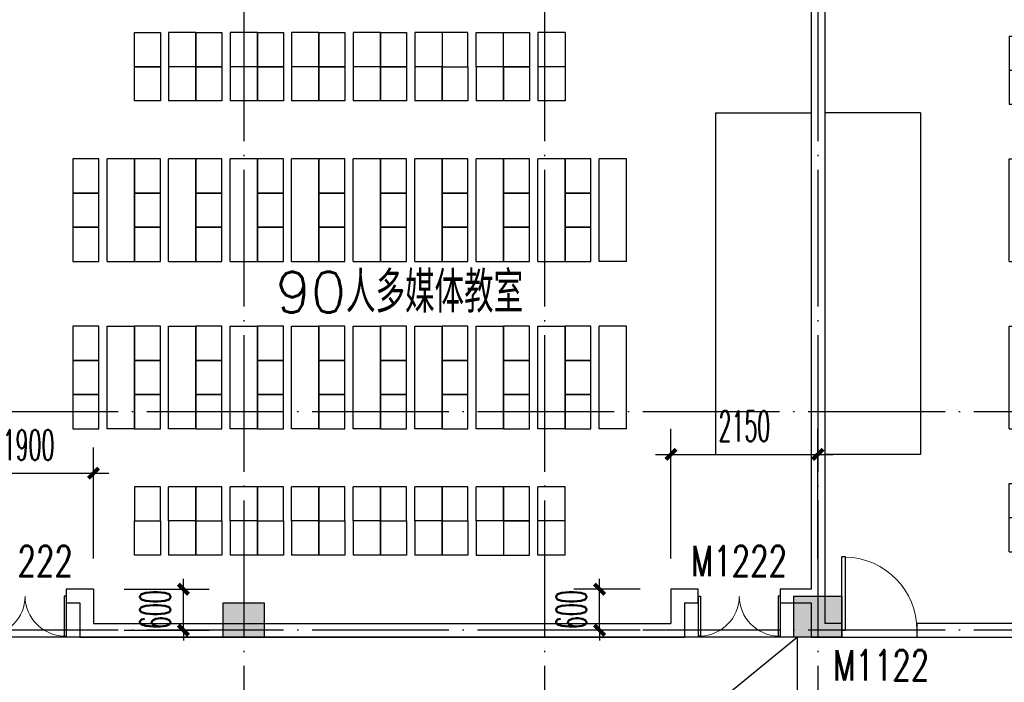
# Model space of a CAD drawing. Extents: x 1779708 to 7299578, y -1121471 to 88434.
# Tile 334 of 656: x 4622488 to 4636895, y -1020306 to -1010604. Entities that reach past the tile are written whole.
import ezdxf

# ---------------------------------------------------------------- set-up
doc = ezdxf.new("R2010")
doc.units = 0
doc.header["$LTSCALE"] = 1000
doc.header["$MEASUREMENT"] = 0
doc.linetypes.add('DOTE', pattern=[2.42, 2, -0.2, 0.02, -0.2])
doc.layers.get('0').update_dxf_attribs({"linetype": 'CONTINUOUS'})
doc.layers.get('Defpoints').update_dxf_attribs({"linetype": 'CONTINUOUS'})
for name, color, linetype in [('DOTE', 1, 'DOTE'), ('FUR', 9, 'CONTINUOUS'), ('PUB_DIM', 3, 'CONTINUOUS'), ('SPACE', 7, 'CONTINUOUS'), ('WALL', 255, 'CONTINUOUS'), ('WINDOW', 2, 'CONTINUOUS'), ('WINDOW_TEXT', 7, 'CONTINUOUS'), ('修改', 6, 'CONTINUOUS'), ('墙柱', 2, 'CONTINUOUS'), ('室外构件', 4, 'CONTINUOUS')]:
    doc.layers.add(name, color=color, linetype=linetype)
doc.styles.add('_TCH_DIM_T3', font='SIMPLEX.shx', dxfattribs={"width": 0.494118, "bigfont": 'GBCBIG.shx'})
doc.styles.add('_TCH_SPACE', font='SIMPLEX', dxfattribs={"height": 5, "bigfont": 'GBCBIG'})
doc.styles.add('_TCH_WINDOW', font='SIMPLEX', dxfattribs={"height": 3.5, "bigfont": 'GBCBIG'})
doc.dimstyles.new('_TCH_ARCH&&150', dxfattribs={"dimtxt": 446.25, "dimasz": 150, "dimexe": 375, "dimexo": 450, "dimgap": 189.375, "dimtad": 1, "dimdec": 0, "dimzin": 0, "dimdsep": 46, "dimtxsty": '_TCH_DIM_T3', "dimblk": 'ARCHTICK', "dimcen": 0.09, "dimdle": 225, "dimclrt": 7, "dimazin": 2, "dimtfac": 1, "dimtdec": 0, "dimtix": 1, "dimtmove": 2, "dimatfit": 3, "dimfxl": 250, "dimtolj": 1, "dimtzin": 0, "dimarcsym": 0})

# ---------------------------------------------------------------- blocks, each defined once
blk = doc.blocks.new('A$C159220C3')
at = {"layer": 'DOTE'}
for p, q in [((59600, 149200), (59600, 7200)), ((64000, 149200), (64000, 7200)), ((68000, 149200), (68000, 7200)), ((86800, 53700), (7200, 53700)), ((86800, 50500), (7200, 50500))]:
    blk.add_line(p, q, dxfattribs=at)
blk = doc.blocks.new('zy')
at = {"layer": 'FUR', "color": 253}
for p, q in [((3615193, -1996551), (3615193, -1997051)), ((3615593, -1996551), (3615593, -1997051))]:
    blk.add_line(p, q, dxfattribs=at)
blk.add_lwpolyline([(3614693, -1996551), (3615073, -1996551), (3615073, -1997051), (3614693, -1997051)], close=True, dxfattribs=at)
blk = doc.blocks.new('A$C7F051E80')
at = {"layer": 'FUR'}
for p, q in [((1800, 7650), (1400, 7650)), ((2700, 7650), (2300, 7650)), ((3600, 7650), (3200, 7650)), ((4500, 7650), (4100, 7650)), ((5400, 7650), (5000, 7650)), ((5900, 7650), (6300, 7650)), ((7200, 7650), (6800, 7650)), ((1800, 7150), (1400, 7150)), ((1800, 7150), (1400, 7150)), ((1800, 7150), (1400, 7150)), ((1800, 7150), (1400, 7150)), ((2700, 7150), (2300, 7150)), ((2700, 7150), (2300, 7150)), ((2700, 7150), (2300, 7150)), ((2700, 7150), (2300, 7150)), ((3600, 7150), (3200, 7150)), ((3600, 7150), (3200, 7150)), ((3600, 7150), (3200, 7150)), ((3600, 7150), (3200, 7150)), ((4500, 7150), (4100, 7150)), ((4500, 7150), (4100, 7150)), ((4500, 7150), (4100, 7150)), ((4500, 7150), (4100, 7150)), ((5400, 7150), (5000, 7150)), ((5400, 7150), (5000, 7150)), ((6300, 7150), (5900, 7150)), ((7200, 7150), (6800, 7150)), ((1800, 6650), (1400, 6650)), ((2700, 6650), (2300, 6650)), ((3600, 6650), (3200, 6650)), ((4500, 6650), (4100, 6650)), ((5400, 6650), (5000, 6650)), ((6300, 6650), (5900, 6650)), ((7200, 6650), (6800, 6650)), ((900, 5800), (500, 5800)), ((1800, 5800), (1400, 5800)), ((2700, 5800), (2300, 5800)), ((3600, 5800), (3200, 5800)), ((4500, 5800), (4100, 5800)), ((5400, 5800), (5000, 5800)), ((6300, 5800), (5900, 5800)), ((7200, 5800), (6800, 5800)), ((8100, 5800), (7700, 5800)), ((900, 1850), (500, 1850)), ((1800, 1850), (1400, 1850)), ((2700, 1850), (2300, 1850)), ((3600, 1850), (3200, 1850)), ((4500, 1850), (4100, 1850)), ((5400, 1850), (5000, 1850)), ((6300, 1850), (5900, 1850)), ((7200, 1850), (6800, 1850)), ((8100, 1850), (7700, 1850)), ((1800, 1000), (1400, 1000)), ((2700, 1000), (2300, 1000)), ((3600, 1000), (3200, 1000)), ((4500, 1000), (4100, 1000)), ((5400, 1000), (5000, 1000)), ((6300, 1000), (5900, 1000)), ((7200, 1000), (6800, 1000)), ((1800, 500), (1400, 500)), ((1800, 500), (1400, 500)), ((2700, 500), (2300, 500)), ((2700, 500), (2300, 500)), ((3600, 500), (3200, 500)), ((3600, 500), (3200, 500)), ((4500, 500), (4100, 500)), ((4500, 500), (4100, 500)), ((5400, 500), (5000, 500)), ((5400, 500), (5000, 500)), ((6300, 500), (5900, 500)), ((7200, 500), (6800, 500)), ((1800, 0), (1400, 0)), ((2700, 0), (2300, 0)), ((3600, 0), (3200, 0)), ((4500, 0), (4100, 0)), ((5400, 0), (5000, 0)), ((7200, 0), (6800, 0))]:
    blk.add_line(p, q, dxfattribs=at)
at = {"layer": 'FUR', "color": 9}
for p, q in [((9400, 1175), (9400, 6175)), ((9400, 6175), (10800, 6175)), ((9400, 1175), (10800, 1175))]:
    blk.add_line(p, q, dxfattribs=at)
at = {"layer": 'FUR', "color": 253}
for p, q in [((5900, 500), (5900, 0)), ((6300, 500), (6300, 0)), ((5900, 0), (6300, 0))]:
    blk.add_line(p, q, dxfattribs=at)
at = {"layer": 'FUR'}
for points in [[(500, 4300), (900, 4300)], [(1400, 4300), (1800, 4300)], [(2300, 4300), (2700, 4300)], [(3200, 4300), (3600, 4300)], [(4100, 4300), (4500, 4300)], [(5000, 4300), (5400, 4300)], [(5900, 4300), (6300, 4300)], [(6800, 4300), (7200, 4300)], [(8100, 4300), (7700, 4300)], [(500, 3350), (900, 3350)], [(1400, 3350), (1800, 3350)], [(2300, 3350), (2700, 3350)], [(3200, 3350), (3600, 3350)], [(4100, 3350), (4500, 3350)], [(5000, 3350), (5400, 3350)], [(5900, 3350), (6300, 3350)], [(6800, 3350), (7200, 3350)], [(8100, 3350), (7700, 3350)]]:
    blk.add_lwpolyline(points, dxfattribs=at)
at = {"layer": 'FUR', "color": 253}
blk.add_lwpolyline([(5400, 500), (5780, 500), (5780, 0), (5400, 0)], close=True, dxfattribs=at)
at = {"layer": 'FUR', "xscale": -1, "rotation": 180}
for p in [(-3613793, -1989401), (-3612893, -1989401), (-3611993, -1989401), (-3611093, -1989401), (-3610193, -1989401), (-3609293, -1989401)]:
    blk.add_blockref('zy', p, dxfattribs=at)
at = {"layer": 'FUR'}
for p in [(-3608393, 2004201), (-3613793, 2003701), (-3612893, 2003701), (-3611993, 2003701), (-3611093, 2003701), (-3610193, 2003701), (-3609293, 2003701), (-3608393, 2003701), (-3614693, 2002351), (-3613793, 2002351), (-3612893, 2002351), (-3611993, 2002351), (-3611093, 2002351), (-3610193, 2002351), (-3609293, 2002351), (-3608393, 2002351), (-3607493, 2002351), (-3614693, 2001851), (-3613793, 2001851), (-3612893, 2001851), (-3611993, 2001851), (-3611093, 2001851), (-3610193, 2001851), (-3609293, 2001851), (-3608393, 2001851), (-3607493, 2001851), (-3614693, 2001351), (-3613793, 2001351), (-3612893, 2001351), (-3611993, 2001351), (-3611093, 2001351), (-3610193, 2001351), (-3609293, 2001351), (-3608393, 2001351), (-3607493, 2001351), (-3614693, 1999901), (-3613793, 1999901), (-3612893, 1999901), (-3611993, 1999901), (-3611093, 1999901), (-3610193, 1999901), (-3609293, 1999901), (-3608393, 1999901), (-3607493, 1999901), (-3614693, 1999401), (-3613793, 1999401), (-3612893, 1999401), (-3611993, 1999401), (-3611093, 1999401), (-3610193, 1999401), (-3609293, 1999401), (-3608393, 1999401), (-3607493, 1999401), (-3614693, 1998901), (-3613793, 1998901), (-3612893, 1998901), (-3611993, 1998901), (-3611093, 1998901), (-3610193, 1998901), (-3609293, 1998901), (-3608393, 1998901), (-3607493, 1998901)]:
    blk.add_blockref('zy', p, dxfattribs=at)
at = {"layer": 'FUR', "extrusion": (0, 0, -1), "zscale": -1, "rotation": 180}
for p in [(3613793, -1996051), (3612893, -1996051), (3611993, -1996051), (3611093, -1996051), (3610193, -1996051), (3609293, -1996051), (3608393, -1996051), (3613793, -1996551), (3612893, -1996551), (3611993, -1996551), (3611093, -1996551), (3610193, -1996551), (3608393, -1996551)]:
    blk.add_blockref('zy', p, dxfattribs=at)
blk = doc.blocks.new('A$C62770E1D')
at = {"layer": 'FUR'}
for p, q in [((2700, 7600), (2300, 7600)), ((3600, 7600), (3200, 7600)), ((4100, 7600), (4500, 7600)), ((5400, 7600), (5000, 7600)), ((6300, 7600), (5900, 7600)), ((2700, 7100), (2300, 7100)), ((2700, 7100), (2300, 7100)), ((2700, 7100), (2300, 7100)), ((2700, 7100), (2300, 7100)), ((3600, 7100), (3200, 7100)), ((3600, 7100), (3200, 7100)), ((4500, 7100), (4100, 7100)), ((5400, 7100), (5000, 7100)), ((6300, 7100), (5900, 7100)), ((2700, 6600), (2300, 6600)), ((3600, 6600), (3200, 6600)), ((4500, 6600), (4100, 6600)), ((5400, 6600), (5000, 6600)), ((6300, 6600), (5900, 6600)), ((2700, 5800), (2300, 5800)), ((3600, 5800), (3200, 5800)), ((4500, 5800), (4100, 5800)), ((5400, 5800), (5000, 5800)), ((6300, 5800), (5900, 5800)), ((2700, 1850), (2300, 1850)), ((3600, 1850), (3200, 1850)), ((4500, 1850), (4100, 1850)), ((5400, 1850), (5000, 1850)), ((6300, 1850), (5900, 1850)), ((2700, 1050), (2300, 1050)), ((3600, 1050), (3200, 1050)), ((4500, 1050), (4100, 1050)), ((5400, 1050), (5000, 1050)), ((6300, 1050), (5900, 1050)), ((2700, 550), (2300, 550)), ((2700, 550), (2300, 550)), ((3600, 550), (3200, 550)), ((3600, 550), (3200, 550)), ((4500, 550), (4100, 550)), ((5400, 550), (5000, 550)), ((6300, 550), (5900, 550)), ((2700, 50), (2300, 50)), ((3600, 50), (3200, 50)), ((5400, 50), (5000, 50)), ((6300, 50), (5900, 50))]:
    blk.add_line(p, q, dxfattribs=at)
at = {"layer": 'FUR', "color": 9}
for p, q in [((7600, 1175), (7600, 6175)), ((7600, 6175), (9000, 6175)), ((7600, 1175), (9000, 1175))]:
    blk.add_line(p, q, dxfattribs=at)
at = {"layer": 'FUR', "color": 253}
for p, q in [((4100, 550), (4100, 50)), ((4500, 550), (4500, 50)), ((4100, 50), (4500, 50))]:
    blk.add_line(p, q, dxfattribs=at)
at = {"layer": 'FUR'}
for points in [[(2300, 4300), (2700, 4300)], [(3200, 4300), (3600, 4300)], [(4100, 4300), (4500, 4300)], [(5000, 4300), (5400, 4300)], [(6300, 4300), (5900, 4300)], [(2300, 3350), (2700, 3350)], [(3200, 3350), (3600, 3350)], [(4100, 3350), (4500, 3350)], [(5000, 3350), (5400, 3350)], [(6300, 3350), (5900, 3350)]]:
    blk.add_lwpolyline(points, dxfattribs=at)
at = {"layer": 'FUR', "color": 253}
blk.add_lwpolyline([(3600, 550), (3980, 550), (3980, 50), (3600, 50)], close=True, dxfattribs=at)
at = {"layer": 'FUR', "xscale": -1, "rotation": 180}
for p in [(-3612893, -1989451), (-3611993, -1989451), (-3611093, -1989451)]:
    blk.add_blockref('zy', p, dxfattribs=at)
at = {"layer": 'FUR'}
for p in [(-3610193, 2004151), (-3609293, 2004151), (-3612893, 2003651), (-3611993, 2003651), (-3611093, 2003651), (-3610193, 2003651), (-3609293, 2003651), (-3612893, 2002351), (-3611993, 2002351), (-3611093, 2002351), (-3610193, 2002351), (-3609293, 2002351), (-3612893, 2001851), (-3611993, 2001851), (-3611093, 2001851), (-3610193, 2001851), (-3609293, 2001851), (-3612893, 2001351), (-3611993, 2001351), (-3611093, 2001351), (-3610193, 2001351), (-3609293, 2001351), (-3612893, 1999901), (-3611993, 1999901), (-3611093, 1999901), (-3610193, 1999901), (-3609293, 1999901), (-3612893, 1999401), (-3611993, 1999401), (-3611093, 1999401), (-3610193, 1999401), (-3609293, 1999401), (-3612893, 1998901), (-3611993, 1998901), (-3611093, 1998901), (-3610193, 1998901), (-3609293, 1998901)]:
    blk.add_blockref('zy', p, dxfattribs=at)
at = {"layer": 'FUR', "extrusion": (0, 0, -1), "zscale": -1, "rotation": 180}
for p in [(3612893, -1996001), (3611993, -1996001), (3611093, -1996001), (3610193, -1996001), (3609293, -1996001), (3612893, -1996501), (3611993, -1996501), (3610193, -1996501), (3609293, -1996501)]:
    blk.add_blockref('zy', p, dxfattribs=at)
blk = doc.blocks.new('A$C66903B95')
at = {"layer": '墙柱'}
h = blk.add_hatch(color=256, dxfattribs=at)
h.paths.add_polyline_path([(24950, 51000), (25450, 51000), (25450, 50500), (24950, 50500)])
h.paths.add_polyline_path([(66900, 12800), (67500, 12800), (67500, 13400), (66900, 13400)])
h.paths.add_polyline_path([(16600, 12800), (17100, 12800), (17100, 13300), (16600, 13300)])
h.paths.add_polyline_path([(27130, 15100), (27130, 15400), (26330, 15400), (26330, 15100)])
h.paths.add_polyline_path([(54500, 0), (55000, 0), (55000, 500), (54500, 500)])
h.paths.add_polyline_path([(16600, 51000), (17100, 51000), (17100, 50500), (16600, 50500)])
h.paths.add_polyline_path([(42000, 41700), (42600, 41700), (42600, 41200), (42000, 41200)])
h.paths.add_polyline_path([(58500, 32900), (59100, 32900), (59100, 32400), (58500, 32400)])
h.paths.add_polyline_path([(13000, 44800), (13500, 44800), (13500, 44200), (13000, 44200)])
h.paths.add_polyline_path([(66700, 37100), (67200, 37100), (67200, 36600), (66700, 36600)])
h.paths.add_polyline_path([(20700, 19400), (21200, 19400), (21200, 19900), (20700, 19900)])
h.paths.add_polyline_path([(20700, 26000), (21200, 26000), (21200, 26500), (20700, 26500)])
h.paths.add_polyline_path([(13000, 31800), (13500, 31800), (13500, 32400), (13000, 32400)])
h.paths.add_polyline_path([(20700, 38200), (21200, 38200), (21200, 37700), (20700, 37700)])
h.paths.add_polyline_path([(13000, 51000), (13500, 51000), (13500, 50500), (13000, 50500)])
h.paths.add_polyline_path([(74900, 12800), (75600, 12800), (75600, 13400), (74900, 13400)])
h.paths.add_polyline_path([(54900, 24500), (54400, 24500), (54400, 25000), (54900, 25000)])
h.paths.add_polyline_path([(74900, 41700), (75600, 41700), (75600, 41200), (74900, 41200)])
h.paths.add_polyline_path([(500, 44750), (1000, 44750), (1000, 44250), (500, 44250)])
h.paths.add_polyline_path([(500, 31850), (1000, 31850), (1000, 32350), (500, 32350)])
h.paths.add_polyline_path([(8400, 12800), (8900, 12800), (8900, 13300), (8400, 13300)])
h.paths.add_polyline_path([(66900, 24400), (67500, 24400), (67500, 25000), (66900, 25000)])
h.paths.add_polyline_path([(74900, 25000), (75600, 25000), (75600, 24400), (74900, 24400)])
h.paths.add_polyline_path([(58500, 25000), (59100, 25000), (59100, 24400), (58500, 24400)])
h.paths.add_polyline_path([(66700, 32900), (67200, 32900), (67200, 32400), (66700, 32400)])
h.paths.add_polyline_path([(54400, 32900), (54900, 32900), (54900, 32400), (54400, 32400)])
h.paths.add_polyline_path([(50150, 12800), (50650, 12800), (50650, 13300), (50150, 13300)])
h.paths.add_polyline_path([(46200, 51000), (46700, 51000), (46700, 50500), (46200, 50500)])
h.paths.add_polyline_path([(42500, 38200), (42000, 38200), (42000, 37700), (42500, 37700)])
h.paths.add_polyline_path([(42500, 51000), (42000, 51000), (42000, 50500), (42500, 50500)])
h.paths.add_polyline_path([(24900, 38200), (25400, 38200), (25400, 37700), (24900, 37700)])
h.paths.add_polyline_path([(20700, 31850), (21200, 31850), (21200, 32350), (20700, 32350)])
h.paths.add_polyline_path([(13000, 37600), (13500, 37600), (13500, 38200), (13000, 38200)])
h.paths.add_polyline_path([(16600, 26000), (17100, 26000), (17100, 26500), (16600, 26500)])
h.paths.add_polyline_path([(8200, 26000), (8700, 26000), (8700, 26500), (8200, 26500)])
h.paths.add_polyline_path([(500, 26000), (1000, 26000), (1000, 26500), (500, 26500)])
h.paths.add_polyline_path([(16500, 19300), (17100, 19300), (17100, 19900), (16500, 19900)])
h.paths.add_polyline_path([(8400, 19300), (8900, 19300), (8900, 19900), (8400, 19900)])
h.paths.add_polyline_path([(74900, 38500), (75600, 38500), (75600, 38000), (74900, 38000)])
h.paths.add_polyline_path([(75100, 51000), (75600, 51000), (75600, 50500), (75100, 50500)])
h.paths.add_polyline_path([(66850, 41800), (67550, 41800), (67550, 41200), (66850, 41200)])
h.paths.add_polyline_path([(66850, 51000), (67550, 51000), (67550, 50500), (66850, 50500)])
h.paths.add_polyline_path([(58450, 41800), (59150, 41800), (59150, 41200), (58450, 41200)])
h.paths.add_polyline_path([(58550, 51000), (59050, 51000), (59050, 50500), (58550, 50500)])
h.paths.add_polyline_path([(50150, 38200), (50650, 38200), (50650, 37700), (50150, 37700)])
h.paths.add_polyline_path([(50100, 41700), (50700, 41700), (50700, 41200), (50100, 41200)])
h.paths.add_polyline_path([(50150, 51000), (50650, 51000), (50650, 50500), (50150, 50500)])
h.paths.add_polyline_path([(33100, 38200), (33600, 38200), (33600, 37700), (33100, 37700)])
h.paths.add_polyline_path([(33000, 41700), (33600, 41700), (33600, 41200), (33000, 41200)])
h.paths.add_polyline_path([(24900, 41700), (25500, 41700), (25500, 41200), (24900, 41200)])
h.paths.add_polyline_path([(500, 38200), (1000, 38200), (1000, 37700), (500, 37700)])
h.paths.add_polyline_path([(16500, 41800), (17100, 41800), (17100, 41200), (16500, 41200)])
h.paths.add_polyline_path([(33100, 51000), (33600, 51000), (33600, 50500), (33100, 50500)])
h.paths.add_polyline_path([(500, 51000), (1000, 51000), (1000, 50500), (500, 50500)])
h.paths.add_polyline_path([(74900, 9300), (75600, 9300), (75600, 9800), (74900, 9800)])
h.paths.add_polyline_path([(74900, 0), (75600, 0), (75600, 500), (74900, 500)])
h.paths.add_polyline_path([(66900, 9300), (67500, 9300), (67500, 9800), (66900, 9800)])
h.paths.add_polyline_path([(66950, 0), (67450, 0), (67450, 500), (66950, 500)])
h.paths.add_polyline_path([(58500, 12800), (59100, 12800), (59100, 13400), (58500, 13400)])
h.paths.add_polyline_path([(58500, 9300), (59100, 9300), (59100, 9800), (58500, 9800)])
h.paths.add_polyline_path([(58550, 0), (59050, 0), (59050, 500), (58550, 500)])
h.paths.add_polyline_path([(50100, 9300), (50700, 9300), (50700, 9800), (50100, 9800)])
h.paths.add_polyline_path([(50150, 0), (50650, 0), (50650, 500), (50150, 500)])
h.paths.add_polyline_path([(42000, 12800), (42500, 12800), (42500, 13300), (42000, 13300)])
h.paths.add_polyline_path([(42000, 9300), (42600, 9300), (42600, 9800), (42000, 9800)])
h.paths.add_polyline_path([(33100, 12800), (33600, 12800), (33600, 13300), (33100, 13300)])
h.paths.add_polyline_path([(25060, 12800), (25660, 12800), (25660, 13200), (25060, 13200)])
h.paths.add_polyline_path([(33000, 9300), (33600, 9300), (33600, 9800), (33000, 9800)])
h.paths.add_polyline_path([(24900, 9300), (25500, 9300), (25500, 9800), (24900, 9800)])
h.paths.add_polyline_path([(0, 12500), (700, 12500), (700, 13000), (0, 13000)])
h.paths.add_polyline_path([(0, 9300), (700, 9300), (700, 9800), (0, 9800)])
h.paths.add_polyline_path([(8100, 9300), (8700, 9300), (8700, 9800), (8100, 9800)])
h.paths.add_polyline_path([(16500, 9300), (17100, 9300), (17100, 9800), (16500, 9800)])
h.paths.add_polyline_path([(42000, 0), (42500, 0), (42500, 500), (42000, 500)])
h.paths.add_polyline_path([(33100, 0), (33600, 0), (33600, 500), (33100, 500)])
h.paths.add_polyline_path([(24950, 0), (25450, 0), (25450, 500), (24950, 500)])
h.paths.add_polyline_path([(16500, 0), (17100, 0), (17100, 500), (16500, 500)])
h.paths.add_polyline_path([(8100, 0), (8700, 0), (8700, 500), (8100, 500)])
h.paths.add_polyline_path([(0, 0), (500, 0), (500, 500), (0, 500)])
h.paths.add_polyline_path([(24950, 87000), (25450, 87000), (25450, 87500), (24950, 87500)])
h.paths.add_polyline_path([(66900, 125200), (67500, 125200), (67500, 124600), (66900, 124600)])
h.paths.add_polyline_path([(16600, 125200), (17100, 125200), (17100, 124700), (16600, 124700)])
h.paths.add_polyline_path([(27130, 122900), (27130, 122600), (26330, 122600), (26330, 122900)])
h.paths.add_polyline_path([(54500, 138000), (55000, 138000), (55000, 137500), (54500, 137500)])
h.paths.add_polyline_path([(16600, 87000), (17100, 87000), (17100, 87500), (16600, 87500)])
h.paths.add_polyline_path([(42000, 96300), (42600, 96300), (42600, 96800), (42000, 96800)])
h.paths.add_polyline_path([(58500, 105100), (59100, 105100), (59100, 105600), (58500, 105600)])
h.paths.add_polyline_path([(13000, 93200), (13500, 93200), (13500, 93800), (13000, 93800)])
h.paths.add_polyline_path([(66700, 100900), (67200, 100900), (67200, 101400), (66700, 101400)])
h.paths.add_polyline_path([(20700, 118600), (21200, 118600), (21200, 118100), (20700, 118100)])
h.paths.add_polyline_path([(20700, 112000), (21200, 112000), (21200, 111500), (20700, 111500)])
h.paths.add_polyline_path([(13000, 106200), (13500, 106200), (13500, 105600), (13000, 105600)])
h.paths.add_polyline_path([(20700, 99800), (21200, 99800), (21200, 100300), (20700, 100300)])
h.paths.add_polyline_path([(13000, 87000), (13500, 87000), (13500, 87500), (13000, 87500)])
h.paths.add_polyline_path([(74900, 125200), (75600, 125200), (75600, 124600), (74900, 124600)])
h.paths.add_polyline_path([(54900, 113500), (54400, 113500), (54400, 113000), (54900, 113000)])
h.paths.add_polyline_path([(74900, 96300), (75600, 96300), (75600, 96800), (74900, 96800)])
h.paths.add_polyline_path([(500, 93250), (1000, 93250), (1000, 93750), (500, 93750)])
h.paths.add_polyline_path([(500, 106150), (1000, 106150), (1000, 105650), (500, 105650)])
h.paths.add_polyline_path([(8400, 125200), (8900, 125200), (8900, 124700), (8400, 124700)])
h.paths.add_polyline_path([(66900, 113600), (67500, 113600), (67500, 113000), (66900, 113000)])
h.paths.add_polyline_path([(74900, 113000), (75600, 113000), (75600, 113600), (74900, 113600)])
h.paths.add_polyline_path([(58500, 113000), (59100, 113000), (59100, 113600), (58500, 113600)])
h.paths.add_polyline_path([(66700, 105100), (67200, 105100), (67200, 105600), (66700, 105600)])
h.paths.add_polyline_path([(54400, 105100), (54900, 105100), (54900, 105600), (54400, 105600)])
h.paths.add_polyline_path([(50150, 125200), (50650, 125200), (50650, 124700), (50150, 124700)])
h.paths.add_polyline_path([(46200, 87000), (46700, 87000), (46700, 87500), (46200, 87500)])
h.paths.add_polyline_path([(42500, 99800), (42000, 99800), (42000, 100300), (42500, 100300)])
h.paths.add_polyline_path([(42500, 87000), (42000, 87000), (42000, 87500), (42500, 87500)])
h.paths.add_polyline_path([(24900, 99800), (25400, 99800), (25400, 100300), (24900, 100300)])
h.paths.add_polyline_path([(20700, 106150), (21200, 106150), (21200, 105650), (20700, 105650)])
h.paths.add_polyline_path([(13000, 100400), (13500, 100400), (13500, 99800), (13000, 99800)])
h.paths.add_polyline_path([(16600, 112000), (17100, 112000), (17100, 111500), (16600, 111500)])
h.paths.add_polyline_path([(8200, 112000), (8700, 112000), (8700, 111500), (8200, 111500)])
h.paths.add_polyline_path([(500, 112000), (1000, 112000), (1000, 111500), (500, 111500)])
h.paths.add_polyline_path([(16500, 118700), (17100, 118700), (17100, 118100), (16500, 118100)])
h.paths.add_polyline_path([(8400, 118700), (8900, 118700), (8900, 118100), (8400, 118100)])
h.paths.add_polyline_path([(74900, 99500), (75600, 99500), (75600, 100000), (74900, 100000)])
h.paths.add_polyline_path([(75100, 87000), (75600, 87000), (75600, 87500), (75100, 87500)])
h.paths.add_polyline_path([(66850, 96200), (67550, 96200), (67550, 96800), (66850, 96800)])
h.paths.add_polyline_path([(66850, 87000), (67550, 87000), (67550, 87500), (66850, 87500)])
h.paths.add_polyline_path([(58450, 96200), (59150, 96200), (59150, 96800), (58450, 96800)])
h.paths.add_polyline_path([(58550, 87000), (59050, 87000), (59050, 87500), (58550, 87500)])
h.paths.add_polyline_path([(50150, 99800), (50650, 99800), (50650, 100300), (50150, 100300)])
h.paths.add_polyline_path([(50100, 96300), (50700, 96300), (50700, 96800), (50100, 96800)])
h.paths.add_polyline_path([(50150, 87000), (50650, 87000), (50650, 87500), (50150, 87500)])
h.paths.add_polyline_path([(33100, 99800), (33600, 99800), (33600, 100300), (33100, 100300)])
h.paths.add_polyline_path([(33000, 96300), (33600, 96300), (33600, 96800), (33000, 96800)])
h.paths.add_polyline_path([(24900, 96300), (25500, 96300), (25500, 96800), (24900, 96800)])
h.paths.add_polyline_path([(500, 99800), (1000, 99800), (1000, 100300), (500, 100300)])
h.paths.add_polyline_path([(16500, 96200), (17100, 96200), (17100, 96800), (16500, 96800)])
h.paths.add_polyline_path([(33100, 87000), (33600, 87000), (33600, 87500), (33100, 87500)])
h.paths.add_polyline_path([(500, 87000), (1000, 87000), (1000, 87500), (500, 87500)])
h.paths.add_polyline_path([(74900, 128700), (75600, 128700), (75600, 128200), (74900, 128200)])
h.paths.add_polyline_path([(74900, 138000), (75600, 138000), (75600, 137500), (74900, 137500)])
h.paths.add_polyline_path([(66900, 128700), (67500, 128700), (67500, 128200), (66900, 128200)])
h.paths.add_polyline_path([(66950, 138000), (67450, 138000), (67450, 137500), (66950, 137500)])
h.paths.add_polyline_path([(58500, 125200), (59100, 125200), (59100, 124600), (58500, 124600)])
h.paths.add_polyline_path([(58500, 128700), (59100, 128700), (59100, 128200), (58500, 128200)])
h.paths.add_polyline_path([(58550, 138000), (59050, 138000), (59050, 137500), (58550, 137500)])
h.paths.add_polyline_path([(50100, 128700), (50700, 128700), (50700, 128200), (50100, 128200)])
h.paths.add_polyline_path([(50150, 138000), (50650, 138000), (50650, 137500), (50150, 137500)])
h.paths.add_polyline_path([(42000, 125200), (42500, 125200), (42500, 124700), (42000, 124700)])
h.paths.add_polyline_path([(42000, 128700), (42600, 128700), (42600, 128200), (42000, 128200)])
h.paths.add_polyline_path([(33100, 125200), (33600, 125200), (33600, 124700), (33100, 124700)])
h.paths.add_polyline_path([(25060, 125200), (25660, 125200), (25660, 124800), (25060, 124800)])
h.paths.add_polyline_path([(33000, 128700), (33600, 128700), (33600, 128200), (33000, 128200)])
h.paths.add_polyline_path([(24900, 128700), (25500, 128700), (25500, 128200), (24900, 128200)])
h.paths.add_polyline_path([(0, 125500), (700, 125500), (700, 125000), (0, 125000)])
h.paths.add_polyline_path([(0, 128700), (700, 128700), (700, 128200), (0, 128200)])
h.paths.add_polyline_path([(8100, 128700), (8700, 128700), (8700, 128200), (8100, 128200)])
h.paths.add_polyline_path([(16500, 128700), (17100, 128700), (17100, 128200), (16500, 128200)])
h.paths.add_polyline_path([(42000, 138000), (42500, 138000), (42500, 137500), (42000, 137500)])
h.paths.add_polyline_path([(33100, 138000), (33600, 138000), (33600, 137500), (33100, 137500)])
h.paths.add_polyline_path([(24950, 138000), (25450, 138000), (25450, 137500), (24950, 137500)])
h.paths.add_polyline_path([(16500, 138000), (17100, 138000), (17100, 137500), (16500, 137500)])
h.paths.add_polyline_path([(8100, 138000), (8700, 138000), (8700, 137500), (8100, 137500)])
h.paths.add_polyline_path([(0, 138000), (500, 138000), (500, 137500), (0, 137500)])
for points in [[(58450, 41800), (59150, 41800), (59150, 41200), (58450, 41200)], [(50100, 41700), (50700, 41700), (50700, 41200), (50100, 41200)]]:
    blk.add_lwpolyline(points, close=True, dxfattribs=at)
blk = doc.blocks.new('$DorLib2D$00000001')
for p, q in [((0.45, 0.975), (0.5, 0.975)), ((0.45, 0), (0.45, 0.975)), ((0.5, 0), (0.5, 0.975)), ((0.5, 0), (0.45, 0))]:
    blk.add_line(p, q)
at = {"lineweight": 13}
blk.add_arc((0.475, 0), 0.975, 91.4693, 180, dxfattribs=at)
blk = doc.blocks.new('$DorLib2D$00000002')
for p, q in [((-0.5, 0), (-0.5, 0.4875)), ((-0.475, 0.4875), (-0.5, 0.4875)), ((-0.475, 0), (-0.475, 0.4875)), ((0.475, 0), (0.475, 0.4875)), ((0.475, 0.4875), (0.5, 0.4875)), ((0.5, 0), (0.5, 0.4875)), ((-0.5, 0), (-0.475, 0)), ((0.5, 0), (0.475, 0))]:
    blk.add_line(p, q)
at = {"lineweight": 13}
for centre, start, end in [((-0.4875, 0), 0, 88.53072), ((0.4875, 0), 91.46928, 180)]:
    blk.add_arc(centre, 0.4875, start, end, dxfattribs=at)
blk = doc.blocks.new('_ArchTick')
at = {"color": 0, "linetype": 'ByBlock', "const_width": 0.4}
blk.add_lwpolyline([(-0.5, -0.5), (0.5, 0.5)], dxfattribs=at)
blk = doc.blocks.new('*D6594')
at = {"layer": 'Defpoints', "color": 0, "transparency": 16777216}
for p in [(4623567, -1017243), (4621667, -1018943), (4623567, -1018943)]:
    blk.add_point(p, dxfattribs=at)
at = {"layer": 'PUB_DIM', "color": 0, "lineweight": -2, "transparency": 16777216}
for p, q in [((4621667, -1018493), (4621667, -1016868)), ((4623567, -1018493), (4623567, -1016868)), ((4621442, -1017243), (4623792, -1017243))]:
    blk.add_line(p, q, dxfattribs=at)
at = {"layer": 'PUB_DIM', "color": 0, "lineweight": -2, "transparency": 16777216, "xscale": 150, "yscale": 150, "zscale": 150, "rotation": 180}
blk.add_blockref('_ArchTick', (4621667, -1017243), dxfattribs=at)
at = {"layer": 'PUB_DIM', "color": 0, "lineweight": -2, "transparency": 16777216, "xscale": 150, "yscale": 150, "zscale": 150}
blk.add_blockref('_ArchTick', (4623567, -1017243), dxfattribs=at)
at = {"layer": 'PUB_DIM', "color": 7, "transparency": 16777216, "insert": (4622617, -1016831), "char_height": 446.2, "attachment_point": 5, "style": '_TCH_DIM_T3'}
blk.add_mtext('\\A1;1900', dxfattribs=at)
blk = doc.blocks.new('*D6595')
at = {"layer": 'Defpoints', "color": 0, "transparency": 16777216}
for p in [(4623567, -1018943), (4624883, -1018943), (4623567, -1019543)]:
    blk.add_point(p, dxfattribs=at)
at = {"layer": 'PUB_DIM', "color": 0, "lineweight": -2, "transparency": 16777216}
for p, q in [((4624883, -1018943), (4624883, -1018793)), ((4624017, -1018943), (4625258, -1018943)), ((4624883, -1019543), (4624883, -1018943)), ((4624017, -1019543), (4625258, -1019543)), ((4624883, -1019543), (4624883, -1019693))]:
    blk.add_line(p, q, dxfattribs=at)
at = {"layer": 'PUB_DIM', "color": 0, "lineweight": -2, "transparency": 16777216, "xscale": 150, "yscale": 150, "zscale": 150}
for p, rotation in [((4624883, -1018943), 270), ((4624883, -1019543), 90)]:
    blk.add_blockref('_ArchTick', p, dxfattribs=dict(at, rotation=rotation))
at = {"layer": 'PUB_DIM', "color": 7, "transparency": 16777216, "insert": (4624471, -1019243), "char_height": 446.2, "attachment_point": 5, "rotation": 90, "style": '_TCH_DIM_T3'}
blk.add_mtext('\\A1;600', dxfattribs=at)
blk = doc.blocks.new('*D6596')
at = {"layer": 'Defpoints', "color": 0, "transparency": 16777216}
for p in [(4630973, -1018943), (4632017, -1018943), (4632017, -1019543)]:
    blk.add_point(p, dxfattribs=at)
at = {"layer": 'PUB_DIM', "color": 0, "lineweight": -2, "transparency": 16777216}
for p, q in [((4630973, -1018943), (4630973, -1018793)), ((4631567, -1018943), (4630598, -1018943)), ((4630973, -1019543), (4630973, -1018943)), ((4631567, -1019543), (4630598, -1019543)), ((4630973, -1019543), (4630973, -1019693))]:
    blk.add_line(p, q, dxfattribs=at)
at = {"layer": 'PUB_DIM', "color": 0, "lineweight": -2, "transparency": 16777216, "xscale": 150, "yscale": 150, "zscale": 150}
for p, rotation in [((4630973, -1018943), 270), ((4630973, -1019543), 90)]:
    blk.add_blockref('_ArchTick', p, dxfattribs=dict(at, rotation=rotation))
at = {"layer": 'PUB_DIM', "color": 7, "transparency": 16777216, "insert": (4630560, -1019243), "char_height": 446.2, "attachment_point": 5, "rotation": 90, "style": '_TCH_DIM_T3'}
blk.add_mtext('\\A1;600', dxfattribs=at)
blk = doc.blocks.new('*D6597')
at = {"layer": 'Defpoints', "color": 0, "transparency": 16777216}
for p in [(4634167, -1016968), (4632017, -1018943), (4634167, -1018943)]:
    blk.add_point(p, dxfattribs=at)
at = {"layer": 'PUB_DIM', "color": 0, "lineweight": -2, "transparency": 16777216}
for p, q in [((4632017, -1018493), (4632017, -1016593)), ((4634167, -1018493), (4634167, -1016593)), ((4631792, -1016968), (4634392, -1016968))]:
    blk.add_line(p, q, dxfattribs=at)
at = {"layer": 'PUB_DIM', "color": 0, "lineweight": -2, "transparency": 16777216, "xscale": 150, "yscale": 150, "zscale": 150, "rotation": 180}
blk.add_blockref('_ArchTick', (4632017, -1016968), dxfattribs=at)
at = {"layer": 'PUB_DIM', "color": 0, "lineweight": -2, "transparency": 16777216, "xscale": 150, "yscale": 150, "zscale": 150}
blk.add_blockref('_ArchTick', (4634167, -1016968), dxfattribs=at)
at = {"layer": 'PUB_DIM', "color": 7, "transparency": 16777216, "insert": (4633092, -1016556), "char_height": 446.2, "attachment_point": 5, "style": '_TCH_DIM_T3'}
blk.add_mtext('\\A1;2150', dxfattribs=at)

msp = doc.modelspace()

# ---------------------------------------------------------------- linework, layer by layer
at = {"layer": 'WALL'}
for p, q in [((4634067.1, -1010043.3), (4634067.1, -1018943.3)), ((4634267.1, -1010043.3), (4634267.1, -1019043.3)), ((4623567.1, -1018943.3), (4623167.1, -1018943.3)), ((4623167.1, -1018943.3), (4623167.1, -1019143.3)), ((4623567.1, -1018943.3), (4623567.1, -1019443.3)), ((4632417.1, -1018943.3), (4632017.1, -1018943.3)), ((4632017.1, -1018943.3), (4632017.1, -1019443.3)), ((4632417.1, -1019143.3), (4632417.1, -1018943.3)), ((4634067.1, -1018943.3), (4633617.1, -1018943.3)), ((4633617.1, -1018943.3), (4633617.1, -1019143.3)), ((4623167.1, -1019143.3), (4623367.1, -1019143.3)), ((4623367.1, -1019143.3), (4623367.1, -1019643.3)), ((4632217.1, -1019143.3), (4632417.1, -1019143.3)), ((4632217.1, -1019143.3), (4632217.1, -1019643.3)), ((4633617.1, -1019143.3), (4634067.1, -1019143.3)), ((4634067.1, -1019143.3), (4634067.1, -1019643.3)), ((4634267.1, -1019043.3), (4634267.1, -1019443.3)), ((4623567.1, -1019443.3), (4632017.1, -1019443.3)), ((4634517.1, -1019443.3), (4634267.1, -1019443.3)), ((4634517.1, -1019643.3), (4634517.1, -1019443.3)), ((4641117.1, -1019443.3), (4635617.1, -1019443.3)), ((4635617.1, -1019443.3), (4635617.1, -1019643.3)), ((4623367.1, -1019643.3), (4632217.1, -1019643.3)), ((4634067.1, -1019643.3), (4634517.1, -1019643.3)), ((4635617.1, -1019643.3), (4641117.1, -1019643.3))]:
    msp.add_line(p, q, dxfattribs=at)
at = {"layer": 'WINDOW'}
msp.add_line((4634517.1, -1019643.3), (4635617.1, -1019643.3), dxfattribs=at)
at = {"layer": '室外构件'}
for p, q in [((4633867.1, -1019643.3), (4617567.1, -1019643.3)), ((4633867.1, -1019643.3), (4630567.1, -1022343.3)), ((4633867.1, -1022643.3), (4633867.1, -1019643.3))]:
    msp.add_line(p, q, dxfattribs=at)

# ---------------------------------------------------------------- block references
at = {"layer": 'FUR', "color": 9, "xscale": -1, "rotation": 180}
msp.add_blockref('A$C7F051E80', (4623267.1, -1010793.3), dxfattribs=at)
at = {"layer": 'FUR', "color": 9, "rotation": 180}
msp.add_blockref('A$C62770E1D', (4643267.1, -1010793.3), dxfattribs=at)
at = {"layer": 'WINDOW'}
ref = msp.add_blockref('$DorLib2D$00000002', (4622567.1, -1019043.3), dxfattribs=dict(at, xscale=1200, yscale=-1200, zscale=1200, rotation=359.9999999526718))
ref.add_attrib('A', 'M1222', (4621862.1, -1018753.9), dxfattribs={"layer": 'WINDOW_TEXT', "height": 446.25, "style": '_TCH_WINDOW', "width": 0.705882})
ref = msp.add_blockref('$DorLib2D$00000002', (4633017.1, -1019043.3), dxfattribs=dict(at, xscale=1200, yscale=-1200, zscale=1200, rotation=359.9999999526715))
ref.add_attrib('A', 'M1222', (4632312.1, -1018753.9), dxfattribs={"layer": 'WINDOW_TEXT', "height": 446.25, "style": '_TCH_WINDOW', "width": 0.705882})
ref = msp.add_blockref('$DorLib2D$00000001', (4635067.1, -1019543.3), dxfattribs=dict(at, xscale=-1100, yscale=1100, zscale=-1100))
ref.add_attrib('A', 'M1122', (4634392.1, -1020278.9), dxfattribs={"layer": 'WINDOW_TEXT', "height": 446.25, "style": '_TCH_WINDOW', "width": 0.705882})
at = {"layer": '修改'}
for name, p in [('A$C159220C3', (4566167.1, -1070043.3)), ('A$C66903B95', (4575367.1, -1060843.3))]:
    msp.add_blockref(name, p, dxfattribs=at)

# ---------------------------------------------------------------- texts
at = {"layer": 'SPACE', "style": '_TCH_SPACE'}
msp.add_text('90人多媒体教室', height=600, dxfattribs=at).set_placement((4626233.8, -1014893.7))

# ---------------------------------------------------------------- dimensions: what is measured, and where the dimension line sits
at = {"layer": 'PUB_DIM'}
for p1, p2, distance, picture, middle in [((4632017.1, -1018943.3), (4634167.1, -1018943.3), 1975, '*D6597', (4633092.1, -1016555.8)), ((4621667.1, -1018943.3), (4623567.1, -1018943.3), 1700, '*D6594', (4622617.1, -1016830.8)), ((4623567.1, -1019543.3), (4623567.1, -1018943.3), -1316, '*D6595', (4624470.6, -1019243.3)), ((4632017.1, -1019543.3), (4632017.1, -1018943.3), 1044.1, '*D6596', (4630560.5, -1019243.3))]:
    dim = msp.add_aligned_dim(p1=p1, p2=p2, distance=distance, dimstyle='_TCH_ARCH&&150', dxfattribs=at)
    dim.commit()
    dim.dimension.update_dxf_attribs({"geometry": picture, "text_midpoint": middle})

doc.saveas('drawing.dxf')
